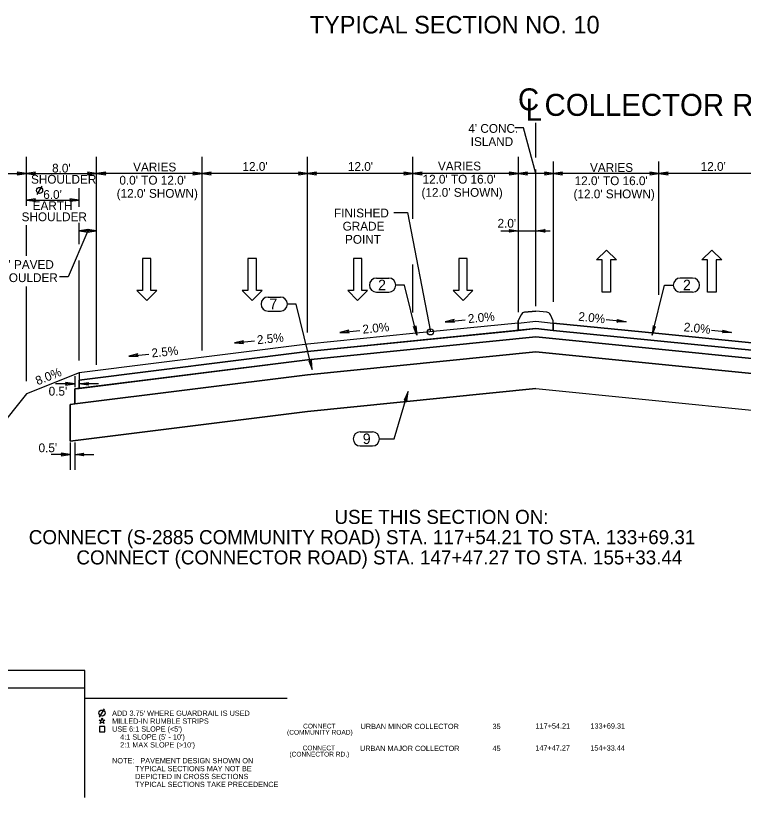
# Model space of a CAD drawing. Extents: x 2003207 to 2014043, y 843846 to 860154.
# Drawn here: x 2013647.8 to 2013730.7, y 843846 to 843934.9 of the extents above; entities that cross this region are included whole.
import ezdxf

# ---------------------------------------------------------------- set-up
doc = ezdxf.new("R2010")
doc.units = 0
for name, color, linetype in [('RD_EX_Road_txCode', 7, 'Continuous'), ('RD_PD_ConcMed', 7, 'Continuous'), ('RD_QTY_Base_Course', 7, 'Continuous'), ('RD_QTY_ConcPave', 7, 'Continuous'), ('RD_QTY_Intermediate', 7, 'Continuous'), ('RD_QTY_PermVeg', 7, 'Continuous'), ('RD_QTY_Surf_Course', 7, 'Continuous'), ('RD_SHT_Bndy', 7, 'Continuous'), ('RD_SHT_TX', 7, 'Continuous'), ('RD_TX_Misc1', 7, 'Continuous'), ('RD_TX_Misc2', 7, 'Continuous'), ('RD_TX_TypSect', 7, 'Continuous')]:
    doc.layers.add(name, color=color, linetype=linetype)

msp = doc.modelspace()

# ---------------------------------------------------------------- linework, layer by layer
at = {"layer": 'RD_EX_Road_txCode'}
msp.add_line((2013657.384, 843855.107), (2013657.95, 843856.05), dxfattribs=at)
for points in [[(2013657.334, 843854.786), (2013657.589, 843854.786), (2013657.667, 843855.028), (2013657.746, 843854.786), (2013658, 843854.786), (2013657.794, 843854.637), (2013657.873, 843854.395), (2013657.667, 843854.544), (2013657.462, 843854.395), (2013657.54, 843854.637)], [(2013657.367, 843853.452), (2013657.967, 843853.452), (2013657.967, 843854.052), (2013657.367, 843854.052)]]:
    msp.add_lwpolyline(points, close=True, dxfattribs=at)
for centre in [(2013695.048, 843898.959), (2013657.667, 843855.578)]:
    msp.add_circle(centre, 0.35, dxfattribs=at)
at = {"layer": 'RD_PD_ConcMed'}
for p, q in [((2013705.024, 843900.207), (2013705.357, 843900.913)), ((2013705.357, 843900.913), (2013705.024, 843900.207)), ((2013705.76, 843901.197), (2013707.024, 843901.324)), ((2013707.024, 843901.324), (2013705.76, 843901.197)), ((2013708.289, 843901.197), (2013707.024, 843901.324)), ((2013708.289, 843901.197), (2013707.024, 843901.324)), ((2013709.024, 843900.207), (2013708.691, 843900.913)), ((2013709.024, 843900.207), (2013708.691, 843900.913)), ((2013705.024, 843899.124), (2013705.024, 843900.207)), ((2013705.024, 843900.207), (2013705.024, 843899.124)), ((2013709.024, 843899.124), (2013709.024, 843900.207)), ((2013709.024, 843899.124), (2013709.024, 843900.207)), ((2013705.024, 843899.124), (2013707.024, 843899.324)), ((2013705.024, 843899.124), (2013707.024, 843899.324)), ((2013709.024, 843899.124), (2013707.024, 843899.324)), ((2013707.024, 843899.324), (2013709.024, 843899.124))]:
    msp.add_line(p, q, dxfattribs=at)
for centre, start, end in [((2013705.809, 843900.7), 95.71059, 154.75255), ((2013705.809, 843900.7), 95.71059, 154.75255), ((2013708.239, 843900.7), 25.24745, 84.28941), ((2013708.239, 843900.7), 25.24745, 84.28941)]:
    msp.add_arc(centre, 0.5, start, end, dxfattribs=at)
at = {"layer": 'RD_QTY_Base_Course'}
for p, q in [((2013707.048, 843898.379), (2013681.048, 843895.779)), ((2013733.048, 843895.779), (2013707.048, 843898.379)), ((2013681.048, 843894.074), (2013707.048, 843896.674)), ((2013707.048, 843896.674), (2013681.048, 843894.074)), ((2013707.048, 843896.674), (2013733.048, 843894.074)), ((2013733.048, 843894.074), (2013707.048, 843896.674)), ((2013681.048, 843895.779), (2013667.048, 843894.029)), ((2013654.548, 843890.762), (2013681.048, 843894.074)), ((2013667.048, 843894.029), (2013654.548, 843892.467)), ((2013681.048, 843894.074), (2013666.548, 843892.262)), ((2013666.548, 843892.262), (2013654.048, 843890.699)), ((2013654.548, 843892.467), (2013654.548, 843890.762)), ((2013707.048, 843892.507), (2013681.048, 843889.907)), ((2013681.048, 843889.907), (2013707.048, 843892.507)), ((2013707.048, 843892.507), (2013733.048, 843889.907)), ((2013707.048, 843892.507), (2013733.048, 843889.907)), ((2013654.048, 843890.699), (2013654.548, 843890.762)), ((2013654.048, 843886.532), (2013654.048, 843890.699)), ((2013654.048, 843890.699), (2013654.048, 843886.532)), ((2013681.048, 843889.907), (2013654.048, 843886.532)), ((2013654.048, 843886.532), (2013681.048, 843889.907))]:
    msp.add_line(p, q, dxfattribs=at)
at = {"layer": 'RD_QTY_ConcPave'}
for p, q in [((2013707.048, 843896.674), (2013681.048, 843894.074)), ((2013707.048, 843896.674), (2013733.048, 843894.074)), ((2013681.048, 843894.074), (2013654.548, 843890.762)), ((2013654.548, 843892.467), (2013655.048, 843892.529)), ((2013654.548, 843890.762), (2013654.548, 843892.467))]:
    msp.add_line(p, q, dxfattribs=at)
at = {"layer": 'RD_QTY_Intermediate'}
for p, q in [((2013709.024, 843899.124), (2013707.024, 843899.324)), ((2013733.048, 843896.726), (2013709.024, 843899.128)), ((2013709.024, 843899.128), (2013709.024, 843899.124)), ((2013707.048, 843898.379), (2013681.048, 843895.779)), ((2013681.048, 843895.779), (2013707.048, 843898.379)), ((2013707.048, 843898.379), (2013733.048, 843895.779)), ((2013707.048, 843898.379), (2013733.048, 843895.779)), ((2013681.048, 843896.726), (2013655.048, 843893.476)), ((2013681.048, 843895.779), (2013655.048, 843892.529)), ((2013655.048, 843892.529), (2013681.048, 843895.779)), ((2013655.048, 843892.529), (2013655.048, 843893.476)), ((2013655.048, 843893.476), (2013655.048, 843892.529))]:
    msp.add_line(p, q, dxfattribs=at)
msp.add_lwpolyline([(2013707.024, 843899.324), (2013705.024, 843899.124), (2013681.048, 843896.726)], dxfattribs=at)
at = {"layer": 'RD_QTY_PermVeg'}
for p, q in [((2013655.048, 843894.309), (2013649.048, 843891.909)), ((2013649.048, 843891.909), (2013635.048, 843874.409))]:
    msp.add_line(p, q, dxfattribs=at)
at = {"layer": 'RD_QTY_Surf_Course'}
for p, q in [((2013705.024, 843899.957), (2013693.048, 843898.759)), ((2013705.024, 843899.957), (2013693.048, 843898.759)), ((2013705.024, 843899.957), (2013707.048, 843900.159)), ((2013705.024, 843899.957), (2013705.024, 843899.124)), ((2013705.024, 843899.124), (2013705.024, 843899.957)), ((2013707.048, 843900.159), (2013709.024, 843899.957)), ((2013709.024, 843899.962), (2013721.048, 843898.759)), ((2013721.048, 843898.759), (2013709.024, 843899.962)), ((2013709.024, 843899.957), (2013709.024, 843899.128)), ((2013707.048, 843899.326), (2013681.048, 843896.726)), ((2013681.048, 843896.726), (2013705.024, 843899.124)), ((2013707.048, 843899.326), (2013733.048, 843896.726)), ((2013709.024, 843899.128), (2013733.048, 843896.726)), ((2013693.048, 843898.759), (2013681.048, 843897.559)), ((2013693.048, 843898.759), (2013681.048, 843897.559)), ((2013721.048, 843898.759), (2013733.048, 843897.559)), ((2013733.048, 843897.559), (2013721.048, 843898.759)), ((2013681.048, 843897.559), (2013655.048, 843894.309)), ((2013681.048, 843897.559), (2013655.048, 843894.309)), ((2013681.048, 843896.726), (2013655.048, 843893.476)), ((2013655.048, 843893.476), (2013681.048, 843896.726)), ((2013655.048, 843894.309), (2013655.048, 843893.476)), ((2013655.048, 843894.309), (2013655.048, 843893.476))]:
    msp.add_line(p, q, dxfattribs=at)
msp.add_lwpolyline([(2013709.024, 843899.962), (2013709.024, 843899.957), (2013709.024, 843899.128)], dxfattribs=at)
at = {"layer": 'RD_SHT_Bndy'}
for p, q in [((2013655.72, 843860.41), (2013615.72, 843860.41)), ((2013655.72, 843858.41), (2013655.72, 843860.41)), ((2013655.72, 843858.41), (2013615.72, 843858.41)), ((2013655.72, 843845.992), (2013655.72, 843858.41)), ((2013678.754, 843857.242), (2013655.754, 843857.242))]:
    msp.add_line(p, q, dxfattribs=at)
at = {"layer": 'RD_TX_Misc2'}
for p, q in [((2013688.893, 843905.08), (2013690.293, 843905.08)), ((2013724.886, 843905.08), (2013723.486, 843905.08)), ((2013688.893, 843903.48), (2013690.293, 843903.48)), ((2013724.886, 843903.48), (2013723.486, 843903.48)), ((2013676.558, 843902.923), (2013677.958, 843902.923)), ((2013676.558, 843901.323), (2013677.958, 843901.323)), ((2013687.049, 843887.581), (2013688.449, 843887.581)), ((2013687.049, 843885.981), (2013688.449, 843885.981))]:
    msp.add_line(p, q, dxfattribs=at)
for centre, start, end in [((2013688.893, 843904.28), 90, 270), ((2013690.293, 843904.28), 270, 90), ((2013723.486, 843904.28), 90, 270), ((2013724.886, 843904.28), 270, 90), ((2013676.558, 843902.123), 90, 270), ((2013677.958, 843902.123), 270, 90), ((2013687.049, 843886.781), 90, 270), ((2013688.449, 843886.781), 270, 90)]:
    msp.add_arc(centre, 0.8, start, end, dxfattribs=at)
at = {"layer": 'RD_TX_TypSect'}
for p, q in [((2013707.024, 843918.799), (2013707.024, 843922.729)), ((2013649.048, 843913.296), (2013649.048, 843918.87)), ((2013657.048, 843895.214), (2013657.048, 843918.87)), ((2013669.048, 843896.829), (2013669.048, 843918.87)), ((2013681.048, 843898.876), (2013681.048, 843918.87)), ((2013693.048, 843911.807), (2013693.048, 843918.87)), ((2013705.048, 843901.182), (2013705.048, 843918.886)), ((2013709.048, 843902.366), (2013709.048, 843918.354)), ((2013721.048, 843903.165), (2013721.048, 843918.354)), ((2013635.048, 843916.963), (2013649.048, 843916.963)), ((2013649.048, 843916.963), (2013657.048, 843916.963)), ((2013669.048, 843916.963), (2013657.048, 843916.963)), ((2013681.048, 843916.963), (2013669.048, 843916.963)), ((2013693.048, 843916.963), (2013681.048, 843916.963)), ((2013705.048, 843916.963), (2013693.048, 843916.963)), ((2013709.048, 843916.963), (2013705.048, 843916.963)), ((2013707.024, 843901.898), (2013707.024, 843917.421)), ((2013721.048, 843916.963), (2013709.048, 843916.963)), ((2013733.048, 843916.963), (2013721.048, 843916.963)), ((2013650.27, 843914.577), (2013650.836, 843915.52)), ((2013655.048, 843913.168), (2013655.048, 843915.305)), ((2013649.048, 843913.963), (2013655.048, 843913.963)), ((2013655.048, 843908.941), (2013655.048, 843911.359)), ((2013649.048, 843907.592), (2013649.048, 843911.091)), ((2013657.048, 843910.463), (2013655.048, 843910.463)), ((2013703.048, 843910.463), (2013705.048, 843910.463)), ((2013705.048, 843910.463), (2013707.048, 843910.463)), ((2013707.048, 843910.463), (2013708.668, 843910.463)), ((2013655.048, 843895.698), (2013655.048, 843907.064)), ((2013693.048, 843901.166), (2013693.048, 843906.626)), ((2013649.048, 843893.354), (2013649.048, 843904.115)), ((2013696.729, 843900.096), (2013699.005, 843900.324)), ((2013717.32, 843900.096), (2013715.043, 843900.324)), ((2013684.729, 843898.896), (2013687.005, 843899.124)), ((2013729.32, 843898.896), (2013727.043, 843899.124)), ((2013672.729, 843897.696), (2013675.005, 843897.924)), ((2013660.729, 843896.196), (2013663.005, 843896.424)), ((2013654.548, 843893.903), (2013654.548, 843892.675)), ((2013654.548, 843893.044), (2013652.38, 843893.044)), ((2013657.245, 843893.044), (2013655.078, 843893.044)), ((2013654.048, 843886.375), (2013654.048, 843883.266)), ((2013654.548, 843886.375), (2013654.548, 843883.266)), ((2013654.048, 843885.003), (2013651.88, 843885.003)), ((2013654.548, 843885.003), (2013656.715, 843885.003))]:
    msp.add_line(p, q, dxfattribs=at)
for points in [[(2013707.048, 843916.963), (2013705.624, 843922.181), (2013704.637, 843922.181)], [(2013690.876, 843912.526), (2013692.445, 843912.526), (2013695.048, 843898.959)], [(2013656.048, 843910.463), (2013653.808, 843905.217), (2013652.82, 843905.217)], [(2013693.497, 843898.583), (2013692.102, 843904.28), (2013691.093, 843904.28)], [(2013720.283, 843898.583), (2013721.677, 843904.28), (2013722.686, 843904.28)], [(2013681.59, 843894.676), (2013679.767, 843902.123), (2013678.758, 843902.123)], [(2013689.249, 843886.781), (2013690.915, 843886.781), (2013692.502, 843892.159)]]:
    msp.add_lwpolyline(points, dxfattribs=at)
for points in [[(2013649.048, 843916.963), (2013648.009, 843917.113), (2013648.169, 843916.963), (2013648.009, 843916.813)], [(2013649.048, 843916.963), (2013650.087, 843916.813), (2013649.927, 843916.963), (2013650.087, 843917.113)], [(2013657.048, 843916.963), (2013656.009, 843917.113), (2013656.169, 843916.963), (2013656.009, 843916.813)], [(2013657.048, 843916.963), (2013658.087, 843916.813), (2013657.927, 843916.963), (2013658.087, 843917.113)], [(2013669.048, 843916.963), (2013668.009, 843917.113), (2013668.169, 843916.963), (2013668.009, 843916.813)], [(2013669.048, 843916.963), (2013670.087, 843916.813), (2013669.927, 843916.963), (2013670.087, 843917.113)], [(2013681.048, 843916.963), (2013680.009, 843917.113), (2013680.169, 843916.963), (2013680.009, 843916.813)], [(2013681.048, 843916.963), (2013682.087, 843916.813), (2013681.927, 843916.963), (2013682.087, 843917.113)], [(2013693.048, 843916.963), (2013692.009, 843917.113), (2013692.169, 843916.963), (2013692.009, 843916.813)], [(2013693.048, 843916.963), (2013694.087, 843916.813), (2013693.927, 843916.963), (2013694.087, 843917.113)], [(2013705.048, 843916.963), (2013704.009, 843917.113), (2013704.169, 843916.963), (2013704.009, 843916.813)], [(2013705.048, 843916.963), (2013706.087, 843916.813), (2013705.927, 843916.963), (2013706.087, 843917.113)], [(2013709.048, 843916.963), (2013708.009, 843917.113), (2013708.169, 843916.963), (2013708.009, 843916.813)], [(2013709.048, 843916.963), (2013710.087, 843916.813), (2013709.927, 843916.963), (2013710.087, 843917.113)], [(2013721.048, 843916.963), (2013720.009, 843917.113), (2013720.169, 843916.963), (2013720.009, 843916.813)], [(2013721.048, 843916.963), (2013722.087, 843916.813), (2013721.927, 843916.963), (2013722.087, 843917.113)], [(2013649.048, 843913.963), (2013650.087, 843913.813), (2013649.927, 843913.963), (2013650.087, 843914.113)], [(2013655.048, 843913.963), (2013654.009, 843914.113), (2013654.169, 843913.963), (2013654.009, 843913.813)], [(2013655.048, 843910.463), (2013656.087, 843910.313), (2013655.927, 843910.463), (2013656.087, 843910.613)], [(2013657.048, 843910.463), (2013656.009, 843910.613), (2013656.169, 843910.463), (2013656.009, 843910.313)], [(2013705.048, 843910.463), (2013704.009, 843910.313), (2013704.169, 843910.463), (2013704.009, 843910.613)], [(2013707.048, 843910.463), (2013708.087, 843910.613), (2013707.927, 843910.463), (2013708.087, 843910.313)], [(2013715.552, 843903.471), (2013714.592, 843903.471), (2013714.592, 843907.14), (2013713.941, 843907.14), (2013715.072, 843908.271), (2013716.203, 843907.14), (2013715.552, 843907.14)], [(2013727.552, 843903.471), (2013726.592, 843903.471), (2013726.592, 843907.14), (2013725.941, 843907.14), (2013727.072, 843908.271), (2013728.203, 843907.14), (2013727.552, 843907.14)], [(2013663.235, 843907.326), (2013662.275, 843907.326), (2013662.275, 843903.657), (2013661.624, 843903.657), (2013662.755, 843902.526), (2013663.886, 843903.657), (2013663.235, 843903.657)], [(2013675.235, 843907.326), (2013674.275, 843907.326), (2013674.275, 843903.657), (2013673.624, 843903.657), (2013674.755, 843902.526), (2013675.886, 843903.657), (2013675.235, 843903.657)], [(2013687.235, 843907.326), (2013686.275, 843907.326), (2013686.275, 843903.657), (2013685.624, 843903.657), (2013686.755, 843902.526), (2013687.886, 843903.657), (2013687.235, 843903.657)], [(2013699.235, 843907.326), (2013698.275, 843907.326), (2013698.275, 843903.657), (2013697.624, 843903.657), (2013698.755, 843902.526), (2013699.886, 843903.657), (2013699.235, 843903.657)], [(2013696.729, 843900.096), (2013697.777, 843900.05), (2013697.603, 843900.184), (2013697.747, 843900.349)], [(2013717.32, 843900.096), (2013716.271, 843900.05), (2013716.445, 843900.184), (2013716.301, 843900.349)], [(2013684.729, 843898.896), (2013685.777, 843898.85), (2013685.603, 843898.984), (2013685.747, 843899.149)], [(2013693.497, 843898.583), (2013693.104, 843899.556), (2013693.288, 843899.436), (2013693.396, 843899.628)], [(2013720.283, 843898.583), (2013720.675, 843899.556), (2013720.491, 843899.436), (2013720.384, 843899.628)], [(2013729.32, 843898.896), (2013728.271, 843898.85), (2013728.445, 843898.984), (2013728.301, 843899.149)], [(2013672.729, 843897.696), (2013673.777, 843897.65), (2013673.603, 843897.784), (2013673.747, 843897.949)], [(2013660.729, 843896.196), (2013661.777, 843896.15), (2013661.603, 843896.284), (2013661.747, 843896.449)], [(2013681.59, 843894.676), (2013681.488, 843895.721), (2013681.381, 843895.53), (2013681.197, 843895.649)], [(2013654.548, 843893.044), (2013653.509, 843893.194), (2013653.669, 843893.044), (2013653.509, 843892.894)], [(2013655.078, 843893.044), (2013656.117, 843893.194), (2013655.957, 843893.044), (2013656.117, 843892.894)], [(2013692.502, 843892.159), (2013692.064, 843891.205), (2013692.253, 843891.316), (2013692.352, 843891.12)], [(2013654.048, 843885.003), (2013653.009, 843885.153), (2013653.169, 843885.003), (2013653.009, 843884.853)], [(2013654.548, 843885.003), (2013655.587, 843885.153), (2013655.427, 843885.003), (2013655.587, 843884.853)]]:
    msp.add_lwpolyline(points, close=True, dxfattribs=at)
msp.add_circle((2013650.553, 843915.048), 0.35, dxfattribs=at)

# ---------------------------------------------------------------- texts
at = {"layer": 'RD_EX_Road_txCode'}
for s, height, p in [('USE THIS SECTION ON:', 1.6, (2013684.116, 843877.107)), ('CONNECT (S-2885 COMMUNITY ROAD) STA. 117+54.21 TO STA. 133+69.31', 1.6, (2013649.325, 843874.802)), ('CONNECT (CONNECTOR ROAD) STA. 147+47.27 TO STA. 155+33.44', 1.6, (2013654.749, 843872.496)), ("ADD 3.75' WHERE GUARDRAIL IS USED", 0.6, (2013658.808, 843855.268)), ('MILLED-IN RUMBLE STRIPS', 0.6, (2013658.808, 843854.368)), ("USE 6:1 SLOPE (<5')", 0.6, (2013658.808, 843853.468)), ("    4:1 SLOPE (5' - 10')", 0.6, (2013658.808, 843852.568)), ("    2:1 MAX SLOPE (>10')", 0.6, (2013658.808, 843851.668)), ('NOTE:   PAVEMENT DESIGN SHOWN ON', 0.6, (2013658.808, 843849.868)), (' TYPICAL SECTIONS MAY NOT BE ', 0.6, (2013661.208, 843848.968)), (' DEPICTED IN CROSS SECTIONS', 0.6, (2013661.208, 843848.068)), (' TYPICAL SECTIONS TAKE PRECEDENCE', 0.6, (2013661.208, 843847.168))]:
    msp.add_text(s, height=height, dxfattribs=at).set_placement(p)
at = {"layer": 'RD_SHT_TX'}
for s, height, p in [('117+54.21', 0.6, (2013707.004, 843853.817)), ('133+69.31', 0.6, (2013713.254, 843853.817)), ('(COMMUNITY ROAD)', 0.5415, (2013678.72, 843853.127)), ('CONNECT ', 0.5415, (2013680.548, 843853.832)), ('URBAN MINOR COLLECTOR', 0.6, (2013687.091, 843853.768)), ('35', 0.6, (2013702.109, 843853.768)), ('CONNECT', 0.5415, (2013680.496, 843851.342)), ('URBAN MAJOR COLLECTOR', 0.6, (2013687.023, 843851.268)), ('45', 0.6, (2013702.109, 843851.268)), ('147+47.27', 0.6, (2013706.982, 843851.317)), ('154+33.44', 0.6, (2013713.237, 843851.317)), ('(CONNECTOR RD.)', 0.5415, (2013678.995, 843850.637))]:
    msp.add_text(s, height=height, dxfattribs=at).set_placement(p)
at = {"layer": 'RD_TX_Misc1'}
for s, p in [('C', (2013705.005, 843924.166)), ('COLLECTOR ROADS', (2013708.031, 843923.537)), ('L', (2013705.882, 843922.985))]:
    msp.add_text(s, height=2.5, dxfattribs=at).set_placement(p)
at = {"layer": 'RD_TX_Misc2'}
for s, p in [('2', (2013689.084, 843903.695)), ('2', (2013723.79, 843903.695)), ('7', (2013676.714, 843901.539)), ('9', (2013687.34, 843886.196))]:
    msp.add_text(s, height=1.2, dxfattribs=at).set_placement(p)
at = {"layer": 'RD_TX_TypSect'}
for s, height, p in [('TYPICAL SECTION NO. 10', 2, (2013681.305, 843932.912)), ("4' CONC.", 1, (2013699.355, 843921.607)), ('ISLAND', 1, (2013699.63, 843920.107)), ("8.0'", 1, (2013651.979, 843917.088)), ('VARIES', 1, (2013661.204, 843917.216)), ("12.0'", 1, (2013673.65, 843917.28)), ("12.0'", 1, (2013685.65, 843917.28)), ('VARIES', 1, (2013695.897, 843917.329)), ('VARIES', 1, (2013713.204, 843917.156)), ("12.0'", 1, (2013725.802, 843917.28)), ('SHOULDER', 1, (2013649.579, 843915.82)), ("0.0' TO 12.0'", 1, (2013659.637, 843915.716)), ("12.0' TO 16.0'", 1, (2013694.149, 843915.829)), ("12.0' TO 16.0'", 1, (2013711.456, 843915.656)), ("6.0'", 1, (2013650.973, 843914.088)), ("(12.0' SHOWN)", 1, (2013659.33, 843914.216)), ("(12.0' SHOWN)", 1, (2013694.023, 843914.329)), ("(12.0' SHOWN)", 1, (2013711.33, 843914.156)), ('EARTH', 1, (2013649.768, 843912.82)), ('SHOULDER', 1, (2013648.509, 843911.552)), ('FINISHED', 1, (2013684.068, 843911.986)), ('GRADE', 1, (2013685.045, 843910.486)), ("2.0'", 1, (2013702.68, 843910.814)), ('POINT', 1, (2013685.32, 843908.986)), ("2.0' PAVED", 1, (2013645.158, 843906.123)), ('SHOULDER', 1, (2013645.197, 843904.623)), ("0.5'", 1, (2013651.588, 843891.705)), ("0.5'", 1, (2013650.437, 843885.267))]:
    msp.add_text(s, height=height, dxfattribs=at).set_placement(p)
for s, rotation, p in [('2.0%', 5.71059, (2013699.362, 843899.95)), ('2.0%', 354.28941, (2013711.843, 843900.234)), ('2.0%', 5.71059, (2013687.362, 843898.75)), ('2.0%', 354.28941, (2013723.843, 843899.034)), ('2.5%', 5.71059, (2013675.346, 843897.548)), ('2.5%', 5.71059, (2013663.346, 843896.048)), ('8.0%', 21.80141, (2013650.33, 843892.87))]:
    msp.add_text(s, height=1, rotation=rotation, dxfattribs=at).set_placement(p)

doc.saveas('drawing.dxf')
